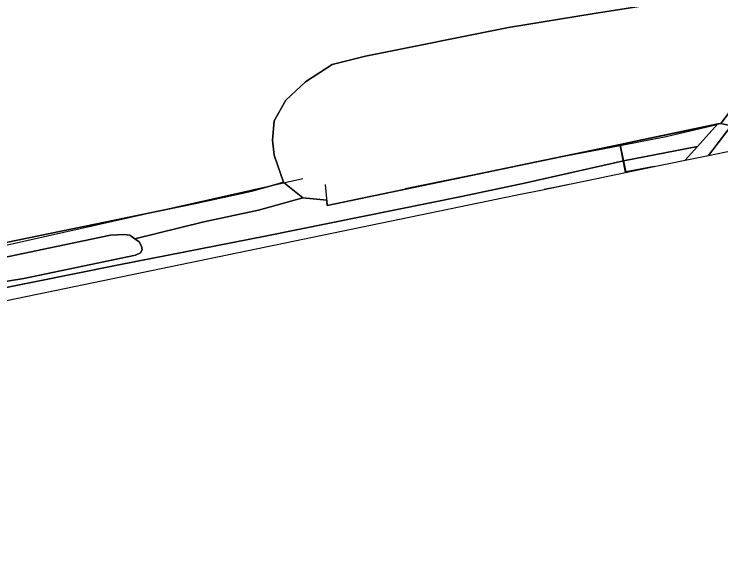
# Model space of a CAD drawing. Extents: x 162879 to 165540, y 384011 to 385181.
# Drawn here: x 163777.7 to 163867.4, y 384094.3 to 384164.3 of the extents above; entities that cross this region are included whole.
import ezdxf

# ---------------------------------------------------------------- set-up
doc = ezdxf.new("R2010")
doc.units = 0
for name, color, linetype in [('IMGEO_Berm_groen', 7, 'Continuous'), ('IMGEO_Bouwland', 7, 'Continuous'), ('IMGEO_Grasland_overig', 7, 'Continuous'), ('IMGEO_Greppel_droge_sloot', 7, 'Continuous'), ('IMGEO_Groenvoorziening', 7, 'Continuous'), ('IMGEO_Hek', 7, 'Continuous'), ('IMGEO_Loofbos', 7, 'Continuous'), ('IMGEO_Spoorbaan_gesloten', 7, 'Continuous'), ('IMGEO_Spoorbaan_halfverhard', 7, 'Continuous'), ('IMGEO_Struiken', 7, 'Continuous'), ('IMGEO_Terreindeel_halfverhard', 7, 'Continuous'), ('IMGEO_Voetpad_open', 7, 'Continuous')]:
    doc.layers.add(name, color=color, linetype=linetype)

msp = doc.modelspace()

# ---------------------------------------------------------------- linework, layer by layer
at = {"layer": 'IMGEO_Berm_groen'}
msp.add_lwpolyline([(163865.841, 384146.383), (163865.842, 384146.384), (163868.678, 384150.122), (163868.518, 384150.161), (163867.371, 384150.441), (163867.034, 384150.371), (163866.998, 384150.363), (163864.43, 384147.523), (163862.838, 384145.762)], close=True, dxfattribs=at)
at = {"layer": 'IMGEO_Bouwland'}
msp.add_lwpolyline([(163764.067, 384132.733), (163800.478, 384140.235), (163807.858, 384141.855), (163810.905, 384142.667), (163811.842, 384142.965), (163810.659, 384146.41), (163810.457, 384148.318), (163810.659, 384150.771), (163812.151, 384153.395), (163814.642, 384155.72), (163818.039, 384157.895), (163822.287, 384158.953), (163840.428, 384162.625), (163851.31, 384164.364), (163862.675, 384166.195), (163873.082, 384167.545), (163872.097, 384168.276), (163805.71, 384220.137), (163794.907, 384218.779), (163762.506, 384214.707)], dxfattribs=at)
at = {"layer": 'IMGEO_Grasland_overig'}
msp.add_lwpolyline([(163856.558, 384148.184), (163854.591, 384147.761), (163855.024, 384145.695), (163864.43, 384147.523), (163866.998, 384150.363)], close=True, dxfattribs=at)
msp.add_lwpolyline([(163757.519, 384125.782), (163790.974, 384132.493), (163809.537, 384136.129), (163834.481, 384141.163), (163842.458, 384142.842), (163855.024, 384145.695), (163854.591, 384147.761), (163843.979, 384145.558), (163817.421, 384140.015), (163817.356, 384140.705), (163814.311, 384140.998), (163808.668, 384139.429), (163801.748, 384137.933), (163792.989, 384135.799), (163793.525, 384135.395), (163793.846, 384134.848), (163793.905, 384134.391), (163793.691, 384134.022), (163793.061, 384133.71), (163778.915, 384130.772), (163775.225, 384130.155)], dxfattribs=at)
at = {"layer": 'IMGEO_Greppel_droge_sloot'}
msp.add_lwpolyline([(163775.341, 384133.213), (163773.771, 384132.146), (163773.524, 384131.555), (163773.567, 384130.987), (163773.783, 384130.551), (163774.24, 384130.181), (163775.225, 384130.155), (163778.915, 384130.772), (163793.061, 384133.71), (163793.691, 384134.022), (163793.905, 384134.391), (163793.846, 384134.848), (163793.525, 384135.395), (163792.989, 384135.799), (163792.345, 384136.252), (163791.693, 384136.347), (163789.897, 384136.265)], close=True, dxfattribs=at)
at = {"layer": 'IMGEO_Groenvoorziening'}
msp.add_lwpolyline([(163867.371, 384150.441), (163868.518, 384150.161), (163868.678, 384150.122), (163877.647, 384161.944), (163878.42, 384162.963), (163878.025, 384164.958), (163859.579, 384179.688), (163837.693, 384197.164), (163820.113, 384211.202), (163805.041, 384223.236), (163801.032, 384223.522), (163805.71, 384220.137), (163872.097, 384168.276), (163873.082, 384167.545), (163875.514, 384165.742), (163877.318, 384163.639)], close=True, dxfattribs=at)
at = {"layer": 'IMGEO_Hek'}
for points in [[(163867.371, 384150.441), (163877.318, 384163.639)], [(163817.169, 384142.697), (163817.421, 384140.015), (163867.371, 384150.441)], [(163866.935, 384150.239), (163860.455, 384148.752), (163853.273, 384147.351), (163847.908, 384146.324), (163827.326, 384142.117)], [(163854.602, 384147.456), (163855.245, 384144.193)], [(163586.689, 384094.297), (163598.551, 384096.769), (163607.68, 384098.631), (163616.632, 384100.422), (163622.575, 384101.601), (163630.814, 384103.257), (163651.425, 384107.396), (163667.159, 384110.708), (163702.889, 384118.44), (163814.306, 384143.429)], [(163845.433, 384142.164), (163848.149, 384142.742)]]:
    msp.add_lwpolyline(points, dxfattribs=at)
at = {"layer": 'IMGEO_Loofbos'}
msp.add_lwpolyline([(163811.842, 384142.965), (163812.407, 384142.497), (163814.311, 384140.998), (163817.356, 384140.705), (163817.421, 384140.015), (163843.979, 384145.558), (163854.591, 384147.761), (163856.558, 384148.184), (163866.998, 384150.363), (163867.034, 384150.371), (163867.371, 384150.441), (163877.318, 384163.639), (163875.514, 384165.742), (163873.082, 384167.545), (163862.675, 384166.195), (163851.31, 384164.364), (163840.428, 384162.625), (163822.287, 384158.953), (163818.039, 384157.895), (163814.642, 384155.72), (163812.151, 384153.395), (163810.659, 384150.771), (163810.457, 384148.318), (163810.659, 384146.41)], close=True, dxfattribs=at)
at = {"layer": 'IMGEO_Spoorbaan_gesloten'}
msp.add_lwpolyline([(163844.936, 384142.061), (163845.741, 384142.228), (163845.74, 384142.233)], close=True, dxfattribs=at)
at = {"layer": 'IMGEO_Spoorbaan_halfverhard'}
msp.add_lwpolyline([(163730.43, 384118.388), (163841.306, 384141.311), (163844.936, 384142.061), (163845.74, 384142.233), (163845.741, 384142.228), (163858.935, 384144.956), (163855.321, 384144.278), (163855.024, 384145.695), (163842.458, 384142.842), (163834.481, 384141.163), (163809.537, 384136.129), (163790.974, 384132.493), (163757.519, 384125.782)], dxfattribs=at)
at = {"layer": 'IMGEO_Struiken'}
msp.add_lwpolyline([(163775.341, 384133.213), (163789.897, 384136.265), (163791.693, 384136.347), (163792.345, 384136.252), (163792.989, 384135.799), (163801.748, 384137.933), (163808.668, 384139.429), (163814.311, 384140.998), (163812.407, 384142.497), (163811.842, 384142.965), (163810.905, 384142.667), (163807.858, 384141.855), (163800.478, 384140.235), (163764.067, 384132.733)], dxfattribs=at)
at = {"layer": 'IMGEO_Terreindeel_halfverhard'}
msp.add_lwpolyline([(163858.935, 384144.956), (163862.838, 384145.762), (163864.43, 384147.523), (163855.024, 384145.695), (163855.321, 384144.278)], close=True, dxfattribs=at)
at = {"layer": 'IMGEO_Voetpad_open'}
msp.add_lwpolyline([(163884.749, 384171.202), (163881.449, 384166.915), (163880.325, 384165.455), (163879.382, 384164.231), (163878.42, 384162.963), (163877.647, 384161.944), (163868.678, 384150.122), (163865.842, 384146.384), (163865.841, 384146.383), (163869.09, 384147.055)], dxfattribs=at)

doc.saveas('drawing.dxf')
